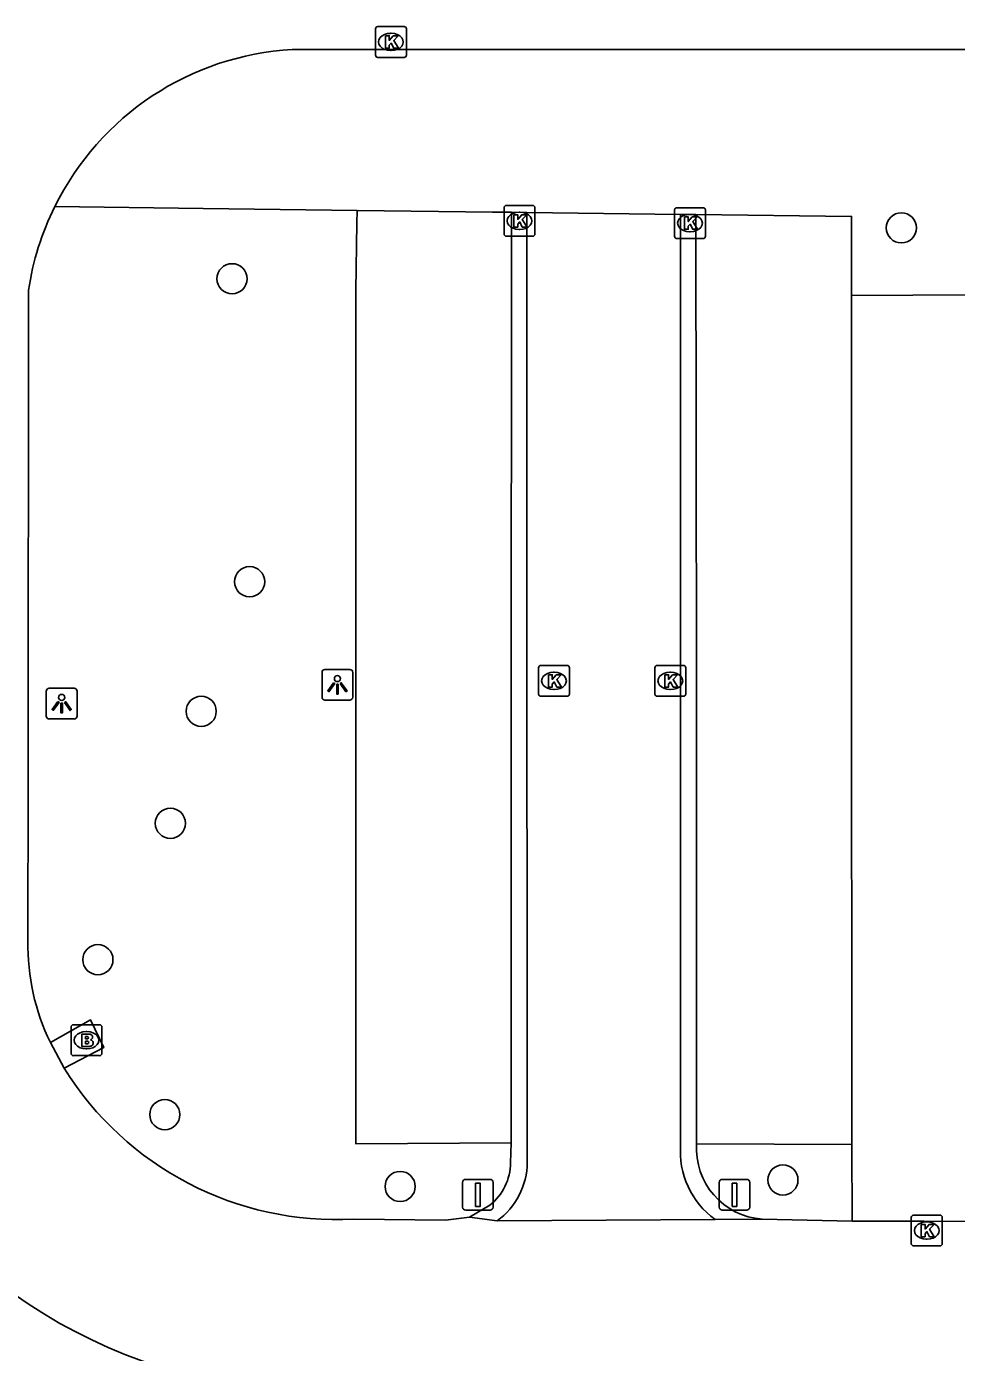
# Model space of a CAD drawing. Extents: x 161477 to 163040, y 383680 to 384868.
# Drawn here: x 162042.15 to 162072.3, y 384455.8 to 384498.78 of the extents above; entities that cross this region are included whole.
import ezdxf

# ---------------------------------------------------------------- set-up
doc = ezdxf.new("R2010")
doc.units = 0
for name, color, linetype in [('IMGEO_Afsluitpaal', 7, 'Continuous'), ('IMGEO_Berm_groen', 7, 'Continuous'), ('IMGEO_Boom', 7, 'Continuous'), ('IMGEO_Brandkraan', 7, 'Continuous'), ('IMGEO_Kolk', 7, 'Continuous'), ('IMGEO_Lichtpunt', 7, 'Continuous'), ('IMGEO_Parkeervlak_open', 7, 'Continuous'), ('IMGEO_Rijbaan_lokaal_open', 7, 'Continuous'), ('IMGEO_Voetpad_open', 7, 'Continuous')]:
    doc.layers.add(name, color=color, linetype=linetype)

msp = doc.modelspace()

# ---------------------------------------------------------------- linework, layer by layer
at = {"layer": 'IMGEO_Afsluitpaal'}
for p, q in [((162056.285, 384460.51), (162056.285, 384461.31)), ((162056.285, 384461.31), (162056.285, 384460.51)), ((162056.385, 384461.41), (162057.175, 384461.41)), ((162057.175, 384461.41), (162056.385, 384461.41)), ((162057.275, 384461.31), (162057.275, 384460.51)), ((162057.275, 384460.51), (162057.275, 384461.31)), ((162064.605, 384460.51), (162064.605, 384461.31)), ((162064.605, 384461.31), (162064.605, 384460.51)), ((162064.705, 384461.41), (162065.495, 384461.41)), ((162065.495, 384461.41), (162064.705, 384461.41)), ((162065.595, 384461.31), (162065.595, 384460.51)), ((162065.595, 384460.51), (162065.595, 384461.31)), ((162057.175, 384460.41), (162056.385, 384460.41)), ((162056.385, 384460.41), (162057.175, 384460.41)), ((162065.495, 384460.41), (162064.705, 384460.41)), ((162064.705, 384460.41), (162065.495, 384460.41))]:
    msp.add_line(p, q, dxfattribs=at)
for points in [[(162056.705, 384461.285), (162056.855, 384461.285), (162056.855, 384460.535), (162056.705, 384460.535), (162056.705, 384461.285)], [(162065.025, 384461.285), (162065.175, 384461.285), (162065.175, 384460.535), (162065.025, 384460.535), (162065.025, 384461.285)]]:
    msp.add_lwpolyline(points, dxfattribs=at)
for centre, start, end in [((162056.385, 384461.31), 90, 180), ((162056.385, 384461.31), 90, 180), ((162057.175, 384461.31), 0, 90), ((162057.175, 384461.31), 360, 90), ((162064.705, 384461.31), 90, 180), ((162064.705, 384461.31), 90, 180), ((162065.495, 384461.31), 0, 90), ((162065.495, 384461.31), 360, 90), ((162056.385, 384460.51), 180, 270), ((162056.385, 384460.51), 180, 270), ((162057.175, 384460.51), 270, 0), ((162057.175, 384460.51), 270, 0), ((162064.705, 384460.51), 180, 270), ((162064.705, 384460.51), 180, 270), ((162065.495, 384460.51), 270, 0), ((162065.495, 384460.51), 270, 0)]:
    msp.add_arc(centre, 0.1, start, end, dxfattribs=at)
at = {"layer": 'IMGEO_Berm_groen'}
msp.add_lwpolyline([(162043.065, 384492.938), (162047.868, 384492.879), (162052.868, 384492.817)], dxfattribs=at)
at = {"layer": 'IMGEO_Boom'}
for centre in [(162070.51, 384492.25), (162048.81, 384490.6), (162049.38, 384480.78), (162047.81, 384476.58), (162046.81, 384472.95), (162044.46, 384468.53), (162046.63, 384463.51), (162066.67, 384461.39), (162054.26, 384461.18)]:
    msp.add_circle(centre, 0.489, dxfattribs=at)
at = {"layer": 'IMGEO_Brandkraan'}
for p, q in [((162043.664, 384466.42), (162044.516, 384466.42)), ((162043.589, 384465.494), (162043.589, 384466.346)), ((162044.077, 384466.2), (162044.102, 384466.2)), ((162044.59, 384466.346), (162044.59, 384465.494)), ((162044.1, 384465.64), (162044.075, 384465.64)), ((162044.516, 384465.42), (162043.664, 384465.42))]:
    msp.add_line(p, q, dxfattribs=at)
for points in [[(162043.664, 384466.42), (162044.516, 384466.42)], [(162043.589, 384465.494), (162043.589, 384466.346)], [(162043.937, 384466.12), (162043.937, 384465.72), (162044.15, 384465.72)], [(162044.168, 384466.12), (162043.937, 384466.12)], [(162044.116, 384466.039), (162044.062, 384466.039), (162044.062, 384465.963)], [(162044.59, 384466.346), (162044.59, 384465.494)], [(162044.062, 384465.963), (162044.115, 384465.963)], [(162044.124, 384465.887), (162044.062, 384465.887), (162044.062, 384465.806)], [(162044.062, 384465.806), (162044.124, 384465.806)], [(162044.516, 384465.42), (162043.664, 384465.42)]]:
    msp.add_lwpolyline(points, dxfattribs=at)
for centre, radius, start, end in [((162043.666, 384466.344), 0.0765, 91.552, 178.448), ((162043.666, 384466.344), 0.0765, 91.552, 178.448), ((162044.514, 384466.344), 0.0765, 1.552, 88.448), ((162044.514, 384466.344), 0.0765, 1.552, 88.448), ((162044.117, 384466.001), 0.0379, 267.8285, 90.9355), ((162044.172, 384465.975), 0.145, 59.4692, 91.5367), ((162044.197, 384466.022), 0.0922, 285.5137, 58.1501), ((162044.125, 384465.846), 0.0404, 269.8759, 90.5077), ((162044.156, 384465.971), 0.251, 268.6676, 293.5347), ((162044.202, 384465.83), 0.105, 301.3115, 78.989), ((162043.666, 384465.496), 0.0765, 181.552, 268.448), ((162043.666, 384465.496), 0.0765, 181.552, 268.448), ((162044.514, 384465.496), 0.0765, 271.552, 358.448), ((162044.514, 384465.496), 0.0765, 271.552, 358.448)]:
    msp.add_arc(centre, radius, start, end, dxfattribs=at)
for centre, major_axis, ratio, start_param, end_param in [((162044.076, 384465.92), (-0.387, 0.002), 0.722429, 4.712389, 7.853982), ((162044.101, 384465.92), (-0.39, 0.002), 0.717154, 1.570796, 4.712389)]:
    msp.add_ellipse(centre, major_axis=major_axis, ratio=ratio, start_param=start_param, end_param=end_param, dxfattribs=at)
at = {"layer": 'IMGEO_Kolk'}
for p, q in [((162053.46, 384497.849), (162053.46, 384498.701)), ((162053.535, 384498.775), (162054.387, 384498.775)), ((162054.461, 384498.701), (162054.461, 384497.849)), ((162053.948, 384498.555), (162053.973, 384498.555)), ((162054.387, 384497.775), (162053.535, 384497.775)), ((162053.971, 384497.995), (162053.946, 384497.995)), ((162057.628, 384492.05), (162057.628, 384492.902)), ((162057.703, 384492.976), (162058.555, 384492.976)), ((162058.116, 384492.756), (162058.141, 384492.756)), ((162058.629, 384492.902), (162058.629, 384492.05)), ((162063.156, 384491.977), (162063.156, 384492.829)), ((162063.231, 384492.903), (162064.083, 384492.903)), ((162063.644, 384492.683), (162063.669, 384492.683)), ((162064.157, 384492.829), (162064.157, 384491.977)), ((162058.139, 384492.196), (162058.114, 384492.196)), ((162058.555, 384491.976), (162057.703, 384491.976)), ((162064.083, 384491.903), (162063.231, 384491.903)), ((162063.667, 384492.123), (162063.642, 384492.123)), ((162058.822, 384478.067), (162059.674, 384478.067)), ((162062.594, 384478.067), (162063.446, 384478.067)), ((162058.747, 384477.141), (162058.747, 384477.993)), ((162059.235, 384477.847), (162059.26, 384477.847)), ((162059.748, 384477.993), (162059.748, 384477.141)), ((162062.519, 384477.141), (162062.519, 384477.993)), ((162063.007, 384477.847), (162063.032, 384477.847)), ((162063.52, 384477.993), (162063.52, 384477.141)), ((162059.258, 384477.287), (162059.233, 384477.287)), ((162063.03, 384477.287), (162063.005, 384477.287)), ((162059.674, 384477.067), (162058.822, 384477.067)), ((162063.446, 384477.067), (162062.594, 384477.067)), ((162070.833, 384459.326), (162070.833, 384460.178)), ((162070.908, 384460.252), (162071.76, 384460.252)), ((162071.321, 384460.032), (162071.346, 384460.032)), ((162071.834, 384460.178), (162071.834, 384459.326)), ((162071.76, 384459.252), (162070.908, 384459.252)), ((162071.344, 384459.472), (162071.319, 384459.472))]:
    msp.add_line(p, q, dxfattribs=at)
for points in [[(162053.46, 384497.849), (162053.46, 384498.701)], [(162053.535, 384498.775), (162054.387, 384498.775)], [(162054.461, 384498.701), (162054.461, 384497.849)], [(162053.781, 384498.475), (162053.904, 384498.475), (162053.904, 384498.324), (162054.034, 384498.475), (162054.198, 384498.475), (162054.052, 384498.324), (162054.205, 384498.075), (162054.053, 384498.075), (162053.968, 384498.239), (162053.904, 384498.172), (162053.904, 384498.075), (162053.781, 384498.075), (162053.781, 384498.475)], [(162054.387, 384497.775), (162053.535, 384497.775)], [(162057.628, 384492.05), (162057.628, 384492.902)], [(162057.703, 384492.976), (162058.555, 384492.976)], [(162057.949, 384492.676), (162058.072, 384492.676), (162058.072, 384492.525), (162058.202, 384492.676), (162058.366, 384492.676), (162058.22, 384492.525), (162058.373, 384492.276), (162058.221, 384492.276), (162058.136, 384492.44), (162058.072, 384492.373), (162058.072, 384492.276), (162057.949, 384492.276), (162057.949, 384492.676)], [(162058.629, 384492.902), (162058.629, 384492.05)], [(162063.156, 384491.977), (162063.156, 384492.829)], [(162063.231, 384492.903), (162064.083, 384492.903)], [(162064.157, 384492.829), (162064.157, 384491.977)], [(162063.477, 384492.603), (162063.6, 384492.603), (162063.6, 384492.452), (162063.73, 384492.603), (162063.894, 384492.603), (162063.748, 384492.452), (162063.901, 384492.203), (162063.749, 384492.203), (162063.664, 384492.367), (162063.6, 384492.3), (162063.6, 384492.203), (162063.477, 384492.203), (162063.477, 384492.603)], [(162058.555, 384491.976), (162057.703, 384491.976)], [(162064.083, 384491.903), (162063.231, 384491.903)], [(162058.822, 384478.067), (162059.674, 384478.067)], [(162062.594, 384478.067), (162063.446, 384478.067)], [(162058.747, 384477.141), (162058.747, 384477.993)], [(162059.068, 384477.767), (162059.191, 384477.767), (162059.191, 384477.616), (162059.321, 384477.767), (162059.485, 384477.767), (162059.339, 384477.616), (162059.492, 384477.367), (162059.34, 384477.367), (162059.255, 384477.531), (162059.191, 384477.464), (162059.191, 384477.367), (162059.068, 384477.367), (162059.068, 384477.767)], [(162059.748, 384477.993), (162059.748, 384477.141)], [(162062.519, 384477.141), (162062.519, 384477.993)], [(162062.84, 384477.767), (162062.963, 384477.767), (162062.963, 384477.616), (162063.093, 384477.767), (162063.257, 384477.767), (162063.111, 384477.616), (162063.264, 384477.367), (162063.112, 384477.367), (162063.027, 384477.531), (162062.963, 384477.464), (162062.963, 384477.367), (162062.84, 384477.367), (162062.84, 384477.767)], [(162063.52, 384477.993), (162063.52, 384477.141)], [(162059.674, 384477.067), (162058.822, 384477.067)], [(162063.446, 384477.067), (162062.594, 384477.067)], [(162070.833, 384459.326), (162070.833, 384460.178)], [(162070.908, 384460.252), (162071.76, 384460.252)], [(162071.834, 384460.178), (162071.834, 384459.326)], [(162071.154, 384459.952), (162071.277, 384459.952), (162071.277, 384459.801), (162071.407, 384459.952), (162071.571, 384459.952), (162071.425, 384459.801), (162071.578, 384459.552), (162071.426, 384459.552), (162071.341, 384459.716), (162071.277, 384459.649), (162071.277, 384459.552), (162071.154, 384459.552), (162071.154, 384459.952)], [(162071.76, 384459.252), (162070.908, 384459.252)]]:
    msp.add_lwpolyline(points, dxfattribs=at)
for centre, start, end in [((162053.537, 384498.699), 91.552, 178.448), ((162053.537, 384498.699), 91.552, 178.448), ((162054.385, 384498.699), 1.552, 88.448), ((162054.385, 384498.699), 1.552, 88.448), ((162053.537, 384497.851), 181.552, 268.448), ((162053.537, 384497.851), 181.552, 268.448), ((162054.385, 384497.851), 271.552, 358.448), ((162054.385, 384497.851), 271.552, 358.448), ((162057.705, 384492.9), 91.552, 178.448), ((162057.705, 384492.9), 91.552, 178.448), ((162058.553, 384492.9), 1.552, 88.448), ((162058.553, 384492.9), 1.552, 88.448), ((162063.233, 384492.827), 91.552, 178.448), ((162063.233, 384492.827), 91.552, 178.448), ((162064.081, 384492.827), 1.552, 88.448), ((162064.081, 384492.827), 1.552, 88.448), ((162057.705, 384492.052), 181.552, 268.448), ((162057.705, 384492.052), 181.552, 268.448), ((162058.553, 384492.052), 271.552, 358.448), ((162058.553, 384492.052), 271.552, 358.448), ((162063.233, 384491.979), 181.552, 268.448), ((162063.233, 384491.979), 181.552, 268.448), ((162064.081, 384491.979), 271.552, 358.448), ((162064.081, 384491.979), 271.552, 358.448), ((162058.824, 384477.991), 91.552, 178.448), ((162058.824, 384477.991), 91.552, 178.448), ((162059.672, 384477.991), 1.552, 88.448), ((162059.672, 384477.991), 1.552, 88.448), ((162062.596, 384477.991), 91.552, 178.448), ((162062.596, 384477.991), 91.552, 178.448), ((162063.444, 384477.991), 1.552, 88.448), ((162063.444, 384477.991), 1.552, 88.448), ((162058.824, 384477.143), 181.552, 268.448), ((162058.824, 384477.143), 181.552, 268.448), ((162059.672, 384477.143), 271.552, 358.448), ((162059.672, 384477.143), 271.552, 358.448), ((162062.596, 384477.143), 181.552, 268.448), ((162062.596, 384477.143), 181.552, 268.448), ((162063.444, 384477.143), 271.552, 358.448), ((162063.444, 384477.143), 271.552, 358.448), ((162070.91, 384460.176), 91.552, 178.448), ((162070.91, 384460.176), 91.552, 178.448), ((162071.758, 384460.176), 1.552, 88.448), ((162071.758, 384460.176), 1.552, 88.448), ((162070.91, 384459.328), 181.552, 268.448), ((162070.91, 384459.328), 181.552, 268.448), ((162071.758, 384459.328), 271.552, 358.448), ((162071.758, 384459.328), 271.552, 358.448)]:
    msp.add_arc(centre, 0.0765, start, end, dxfattribs=at)
for centre, major_axis, ratio, start_param, end_param in [((162053.947, 384498.275), (-0.387, 0.002), 0.722429, 4.712389, 7.853982), ((162053.972, 384498.275), (-0.39, 0.002), 0.717154, 1.570796, 4.712389), ((162058.115, 384492.476), (-0.387, 0.002), 0.722429, 4.712389, 7.853982), ((162058.14, 384492.476), (-0.39, 0.002), 0.717154, 1.570796, 4.712389), ((162063.643, 384492.403), (-0.387, 0.002), 0.722429, 4.712389, 7.853982), ((162063.668, 384492.403), (-0.39, 0.002), 0.717154, 1.570796, 4.712389), ((162059.234, 384477.567), (-0.387, 0.002), 0.722429, 4.712389, 7.853982), ((162059.259, 384477.567), (-0.39, 0.002), 0.717154, 1.570796, 4.712389), ((162063.006, 384477.567), (-0.387, 0.002), 0.722429, 4.712389, 7.853982), ((162063.031, 384477.567), (-0.39, 0.002), 0.717154, 1.570796, 4.712389), ((162071.32, 384459.752), (-0.387, 0.002), 0.722429, 4.712389, 7.853982), ((162071.345, 384459.752), (-0.39, 0.002), 0.717154, 1.570796, 4.712389)]:
    msp.add_ellipse(centre, major_axis=major_axis, ratio=ratio, start_param=start_param, end_param=end_param, dxfattribs=at)
at = {"layer": 'IMGEO_Lichtpunt'}
for p, q in [((162051.727, 384477.843), (162051.727, 384477.036)), ((162051.727, 384477.843), (162051.727, 384477.036)), ((162052.629, 384477.938), (162051.821, 384477.938)), ((162052.629, 384477.938), (162051.821, 384477.938)), ((162052.723, 384477.036), (162052.723, 384477.843)), ((162052.723, 384477.036), (162052.723, 384477.843)), ((162042.787, 384477.233), (162042.787, 384476.426)), ((162042.787, 384477.233), (162042.787, 384476.426)), ((162043.689, 384477.328), (162042.881, 384477.328)), ((162043.689, 384477.328), (162042.881, 384477.328)), ((162043.783, 384476.426), (162043.783, 384477.233)), ((162043.783, 384476.426), (162043.783, 384477.233)), ((162051.821, 384476.942), (162052.629, 384476.942)), ((162051.821, 384476.942), (162052.629, 384476.942)), ((162042.881, 384476.332), (162043.689, 384476.332)), ((162042.881, 384476.332), (162043.689, 384476.332))]:
    msp.add_line(p, q, dxfattribs=at)
for points in [[(162052.101, 384477.507), (162052.14, 384477.479), (162051.952, 384477.217), (162051.914, 384477.244), (162052.101, 384477.507)], [(162052.203, 384477.459), (162052.25, 384477.459), (162052.25, 384477.137), (162052.203, 384477.137), (162052.203, 384477.459)], [(162052.313, 384477.479), (162052.351, 384477.506), (162052.538, 384477.244), (162052.499, 384477.216), (162052.313, 384477.479)], [(162043.161, 384476.897), (162043.2, 384476.869), (162043.012, 384476.607), (162042.974, 384476.634), (162043.161, 384476.897)], [(162043.263, 384476.849), (162043.31, 384476.849), (162043.31, 384476.527), (162043.263, 384476.527), (162043.263, 384476.849)], [(162043.373, 384476.869), (162043.411, 384476.896), (162043.598, 384476.634), (162043.559, 384476.606), (162043.373, 384476.869)]]:
    msp.add_lwpolyline(points, dxfattribs=at)
for centre in [(162052.226, 384477.641), (162043.286, 384477.031)]:
    msp.add_circle(centre, 0.0994, dxfattribs=at)
for centre, start, end in [((162051.821, 384477.843), 90, 180), ((162051.821, 384477.843), 90, 180), ((162052.629, 384477.843), 0, 90), ((162052.629, 384477.843), 0, 90), ((162042.881, 384477.233), 90, 180), ((162042.881, 384477.233), 90, 180), ((162043.689, 384477.233), 0, 90), ((162043.689, 384477.233), 0, 90), ((162051.821, 384477.036), 180, 270), ((162051.821, 384477.036), 180, 270), ((162052.629, 384477.036), 270, 0), ((162052.629, 384477.036), 270, 360), ((162042.881, 384476.426), 180, 270), ((162042.881, 384476.426), 180, 270), ((162043.689, 384476.426), 270, 0), ((162043.689, 384476.426), 270, 360)]:
    msp.add_arc(centre, 0.0946, start, end, dxfattribs=at)
at = {"layer": 'IMGEO_Parkeervlak_open'}
for points in [[(162057.858, 384462.598), (162052.826, 384462.558), (162052.824, 384465.139), (162052.824, 384467.653), (162052.823, 384470.15), (162052.823, 384472.655), (162052.822, 384475.166), (162052.822, 384477.662), (162052.82, 384480.174), (162052.82, 384482.698), (162052.819, 384485.213), (162052.819, 384487.711), (162052.818, 384490.223), (162052.854, 384492.399), (162052.868, 384492.817)], [(162052.868, 384492.817), (162057.254, 384492.763), (162057.868, 384492.755)], [(162063.85, 384492.681), (162068.895, 384492.619), (162068.891, 384490.054)], [(162068.908, 384462.538), (162063.872, 384462.567)]]:
    msp.add_lwpolyline(points, dxfattribs=at)
at = {"layer": 'IMGEO_Rijbaan_lokaal_open'}
for points in [[(162082.22, 384498.029), (162080.398, 384498.029), (162079.879, 384498.029), (162074.854, 384498.03), (162068.887, 384498.031), (162063.844, 384498.032), (162063.344, 384498.032), (162058.363, 384498.033), (162057.871, 384498.033), (162056.938, 384498.033), (162052.816, 384498.035), (162050.76, 384498.029)], [(162057.868, 384492.755), (162057.868, 384490.961), (162057.868, 384490.238), (162057.867, 384487.726), (162057.866, 384485.227), (162057.864, 384482.713), (162057.864, 384480.189), (162057.863, 384477.677), (162057.862, 384475.181), (162057.862, 384472.67), (162057.86, 384470.165), (162057.859, 384467.667), (162057.858, 384465.154), (162057.858, 384462.598)], [(162057.868, 384492.755), (162058.366, 384492.749)], [(162058.366, 384492.749), (162063.346, 384492.688)], [(162058.382, 384461.961), (162058.371, 384483.601), (162058.366, 384492.749)], [(162063.346, 384492.688), (162063.85, 384492.681)], [(162063.346, 384492.688), (162063.354, 384462.542)], [(162063.85, 384492.681), (162063.852, 384490.17), (162063.856, 384487.669), (162063.859, 384485.159), (162063.862, 384482.651), (162063.864, 384480.138), (162063.867, 384477.643), (162063.87, 384475.786), (162063.87, 384475.151), (162063.87, 384472.639), (162063.871, 384470.149), (162063.871, 384467.642), (162063.872, 384465.142), (162063.872, 384462.567)], [(162042.215, 384490.227), (162042.204, 384474.202), (162042.193, 384469.138)], [(162043.369, 384465.012), (162042.918, 384465.849)], [(162057.841, 384461.948), (162057.858, 384462.598)], [(162056.506, 384460.189), (162057.169, 384460.57)], [(162052.753, 384460.123), (162055.728, 384460.091), (162056.506, 384460.189)], [(162057.407, 384460.062), (162056.506, 384460.189)], [(162064.476, 384460.109), (162057.407, 384460.062)], [(162066.001, 384460.12), (162064.476, 384460.109)], [(162066.001, 384460.12), (162068.912, 384460.052)], [(162077.436, 384460.037), (162071.242, 384460.056), (162068.912, 384460.052)]]:
    msp.add_lwpolyline(points, dxfattribs=at)
for centre, radius, start, end in [((162051.27, 384488.896), 9.147, 93.1992, 153.7779), ((162050.822, 384489.017), 8.692, 153.1852, 171.9984), ((162049.413, 384469.005), 7.221, 178.946, 205.916), ((162051.648, 384471.648), 17.118, 203.1887, 266.205), ((162052.187, 384470.487), 10.379, 211.8349, 273.1267), ((162066.056, 384462.313), 2.712, 175.1542, 234.3602), ((162066.163, 384462.411), 2.296, 176.0946, 265.9549), ((162056.04, 384461.973), 1.801, 308.811, 359.1954), ((162055.992, 384461.988), 2.39, 306.2968, 359.3487)]:
    msp.add_arc(centre, radius, start, end, dxfattribs=at)
at = {"layer": 'IMGEO_Voetpad_open'}
for points in [[(162068.891, 384490.054), (162074.852, 384490.091), (162079.88, 384490.081), (162080.4, 384490.081), (162082.218, 384490.073)], [(162068.908, 384462.538), (162068.903, 384465.942), (162068.892, 384476.314), (162068.891, 384490.054)], [(162042.918, 384465.849), (162044.224, 384466.579), (162044.654, 384465.687), (162043.369, 384465.012)], [(162068.912, 384460.052), (162068.908, 384462.538)]]:
    msp.add_lwpolyline(points, dxfattribs=at)

doc.saveas('drawing.dxf')
